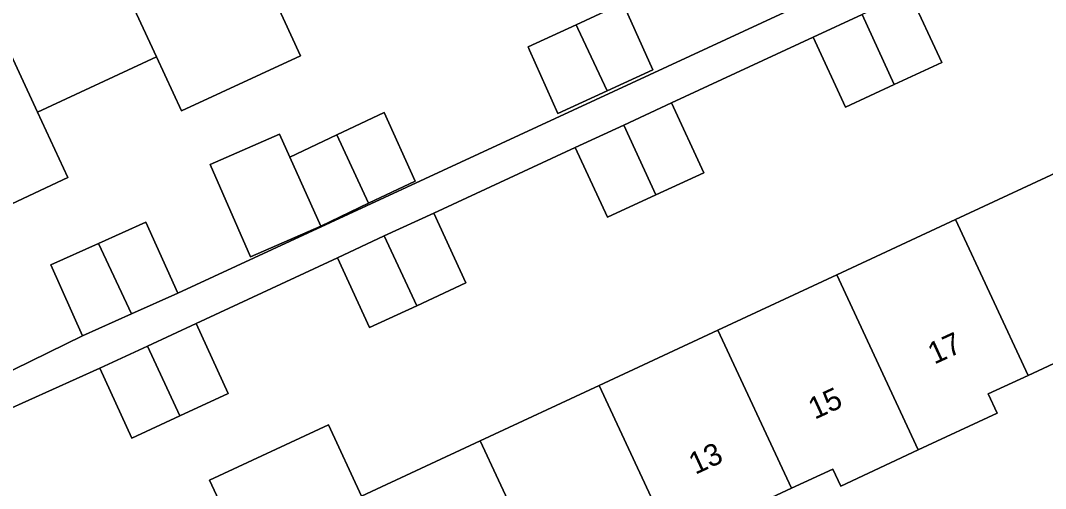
# Model space of a CAD drawing. Extents: x 160030 to 160839, y 385325 to 386450.
# Drawn here: x 160534.81 to 160581.85, y 386068.94 to 386090.4 of the extents above; entities that cross this region are included whole.
import ezdxf

# ---------------------------------------------------------------- set-up
doc = ezdxf.new("R2010")
doc.units = 0
for name, color, linetype in [('IMGEO_Erf', 7, 'Continuous'), ('IMGEO_Pand', 7, 'Continuous'), ('IMGEO_Pand_nummerreeks', 7, 'Continuous'), ('IMGEO_Voetpad_open', 7, 'Continuous')]:
    doc.layers.add(name, color=color, linetype=linetype)

msp = doc.modelspace()

# ---------------------------------------------------------------- linework, layer by layer
at = {"layer": 'IMGEO_Erf'}
for points in [[(160546.508, 386091.267), (160547.661, 386088.784), (160542.199, 386086.249), (160541.047, 386088.731), (160535.586, 386086.195), (160536.975, 386083.202), (160531.536, 386080.65), (160531.188, 386081.392), (160525.734, 386078.859), (160524.664, 386081.123), (160519.175, 386078.574), (160523.605, 386069.119), (160526.972, 386070.657), (160525.4, 386074.109), (160527.528, 386075.078), (160529.847, 386076.134), (160531.344, 386072.846), (160537.65, 386075.934), (160536.194, 386079.187), (160538.396, 386080.173), (160540.568, 386081.145), (160542.023, 386077.892), (160600.154, 386104.801)], [(160534.1, 386060.977), (160539.552, 386063.515), (160545.005, 386066.052), (160543.486, 386069.315), (160548.938, 386071.853), (160550.457, 386068.59), (160555.909, 386071.127), (160561.362, 386073.664), (160566.815, 386076.202), (160572.267, 386078.739), (160577.72, 386081.277), (160583.172, 386083.814), (160588.625, 386086.352), (160587.155, 386089.512), (160592.606, 386092.049), (160594.077, 386088.889), (160597.353, 386090.413)], [(160575.604, 386091.672), (160577.084, 386088.47), (160574.909, 386087.464), (160572.662, 386086.425), (160571.182, 386089.627), (160564.689, 386086.619), (160566.169, 386083.417), (160563.973, 386082.402), (160561.747, 386081.372), (160560.267, 386084.574), (160553.773, 386081.565), (160555.253, 386078.363), (160552.998, 386077.321), (160550.831, 386076.318), (160549.351, 386079.52), (160542.865, 386076.499), (160544.345, 386073.297), (160542.123, 386072.269), (160539.923, 386071.252), (160538.443, 386074.454), (160531.914, 386071.516)], [(160582.918, 386074.996), (160581.048, 386074.126), (160579.216, 386073.273), (160579.626, 386072.391), (160576.007, 386070.707), (160572.451, 386069.052), (160572.089, 386069.83), (160570.192, 386068.947), (160568.36, 386068.095)]]:
    msp.add_lwpolyline(points, dxfattribs=at)
for points in [[(160562.455, 386091.19), (160562.542, 386090.996), (160563.824, 386088.132), (160561.727, 386087.167), (160559.471, 386086.129), (160558.168, 386089.038), (160558.102, 386089.186), (160560.312, 386090.203)], [(160552.917, 386083.028), (160550.783, 386082.014), (160548.588, 386080.972), (160545.366, 386079.565), (160543.519, 386083.792), (160546.702, 386085.182), (160547.173, 386084.13), (160549.329, 386085.153), (160551.503, 386086.186)]]:
    msp.add_lwpolyline(points, close=True, dxfattribs=at)
at = {"layer": 'IMGEO_Pand'}
for points in [[(160543.093, 386098.624), (160541.184, 386097.73), (160540.812, 386098.525), (160537.271, 386096.866), (160541.047, 386088.731), (160542.199, 386086.249), (160547.661, 386088.784), (160546.508, 386091.267)], [(160541.047, 386088.731), (160537.271, 386096.866), (160533.643, 386095.166), (160534.032, 386094.336), (160532.205, 386093.48), (160535.586, 386086.195)], [(160532.205, 386093.48), (160530.304, 386092.589), (160529.906, 386093.438), (160526.357, 386091.775), (160530.124, 386083.659), (160531.188, 386081.392), (160531.536, 386080.65), (160536.975, 386083.202), (160535.586, 386086.195)], [(160577.084, 386088.47), (160575.604, 386091.672), (160573.431, 386090.667), (160574.909, 386087.464)], [(160560.312, 386090.203), (160560.391, 386090.034), (160561.727, 386087.167), (160563.824, 386088.132), (160562.542, 386090.996), (160562.455, 386091.19)], [(160574.909, 386087.464), (160573.431, 386090.667), (160571.182, 386089.627), (160572.662, 386086.425)], [(160560.391, 386090.034), (160560.312, 386090.203), (160558.102, 386089.186), (160558.168, 386089.038), (160559.471, 386086.129), (160561.727, 386087.167)], [(160566.169, 386083.417), (160564.689, 386086.619), (160562.491, 386085.603), (160563.973, 386082.402)], [(160549.329, 386085.153), (160550.783, 386082.014), (160552.917, 386083.028), (160551.503, 386086.186)], [(160563.973, 386082.402), (160562.491, 386085.603), (160560.267, 386084.574), (160561.747, 386081.372)], [(160547.173, 386084.13), (160546.702, 386085.182), (160543.519, 386083.792), (160545.366, 386079.565), (160548.588, 386080.972)], [(160549.329, 386085.153), (160547.173, 386084.13), (160548.588, 386080.972), (160550.783, 386082.014)], [(160577.72, 386081.277), (160581.048, 386074.126), (160582.918, 386074.996), (160583.301, 386074.173), (160586.884, 386075.84), (160583.172, 386083.814)], [(160555.253, 386078.363), (160553.773, 386081.565), (160551.506, 386080.517), (160552.998, 386077.321)], [(160572.267, 386078.739), (160576.007, 386070.707), (160579.626, 386072.391), (160579.216, 386073.273), (160581.048, 386074.126), (160577.72, 386081.277)], [(160538.396, 386080.173), (160539.899, 386076.941), (160542.023, 386077.892), (160540.568, 386081.145)], [(160552.998, 386077.321), (160551.506, 386080.517), (160549.351, 386079.52), (160550.831, 386076.318)], [(160538.396, 386080.173), (160536.194, 386079.187), (160537.65, 386075.934), (160539.899, 386076.941)], [(160566.815, 386076.202), (160570.192, 386068.947), (160572.089, 386069.83), (160572.451, 386069.052), (160576.007, 386070.707), (160572.267, 386078.739)], [(160544.345, 386073.297), (160542.865, 386076.499), (160540.636, 386075.468), (160542.123, 386072.269)], [(160561.362, 386073.664), (160565.095, 386065.645), (160568.716, 386067.33), (160568.36, 386068.095), (160570.192, 386068.947), (160566.815, 386076.202)], [(160542.123, 386072.269), (160540.636, 386075.468), (160538.443, 386074.454), (160539.923, 386071.252)], [(160555.909, 386071.127), (160559.271, 386063.905), (160561.18, 386064.793), (160561.551, 386063.996), (160565.095, 386065.645), (160561.362, 386073.664)], [(160550.457, 386068.59), (160548.938, 386071.853), (160543.486, 386069.315), (160545.005, 386066.052), (160548.344, 386058.88), (160550.204, 386059.746), (160550.635, 386058.819), (160554.228, 386060.491)], [(160550.457, 386068.59), (160554.228, 386060.491), (160557.883, 386062.192), (160557.475, 386063.069), (160559.271, 386063.905), (160555.909, 386071.127)]]:
    msp.add_lwpolyline(points, close=True, dxfattribs=at)
at = {"layer": 'IMGEO_Voetpad_open'}
for points in [[(160600.154, 386104.801), (160542.023, 386077.892), (160539.899, 386076.941), (160537.65, 386075.934), (160531.344, 386072.846)], [(160531.914, 386071.516), (160538.443, 386074.454), (160540.636, 386075.468), (160542.865, 386076.499), (160549.351, 386079.52), (160551.506, 386080.517), (160553.773, 386081.565), (160560.267, 386084.574), (160562.491, 386085.603), (160564.689, 386086.619), (160571.182, 386089.627), (160573.431, 386090.667)]]:
    msp.add_lwpolyline(points, dxfattribs=at)

# ---------------------------------------------------------------- texts
at = {"layer": 'IMGEO_Pand_nummerreeks'}
for s, p in [('17', (160576.745, 386074.613)), ('15', (160571.26, 386072.087)), ('13', (160565.775, 386069.561))]:
    msp.add_text(s, height=1, rotation=24.7289, dxfattribs=at).set_placement(p)

doc.saveas('drawing.dxf')
